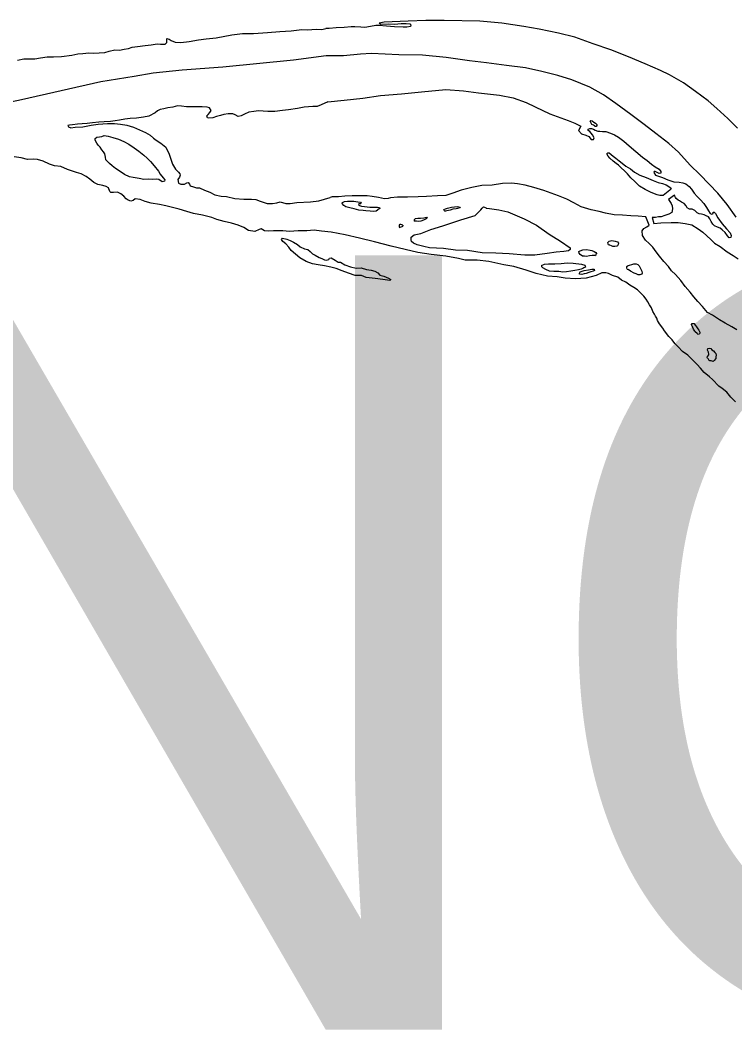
# Model space of a CAD drawing. Extents: x 31699 to 244310, y -8841 to 11474.
# Drawn here: x 102804 to 103265, y -354 to 305 of the extents above; entities that cross this region are included whole.
import ezdxf

# ---------------------------------------------------------------- set-up
doc = ezdxf.new("R2010")
doc.units = 0
for name, color, linetype in [('R_Border', 7, 'Continuous'), ('R_Draft', 7, 'Continuous'), ('R_Logo', 7, 'Continuous')]:
    doc.layers.add(name, color=color, linetype=linetype)

msp = doc.modelspace()

# ---------------------------------------------------------------- linework, layer by layer
at = {"layer": 'R_Draft'}
for points in [[(103266.96, 235.45), (103260.64, 241.73), (103253.64, 248.27), (103248, 253.22), (103239.95, 259.2), (103232.17, 264.84), (103223.2, 269.93), (103217.22, 272.68), (103207.33, 276.94), (103196.64, 281.46), (103185.16, 285.95), (103173.94, 289.99), (103162.06, 294.15), (103151.41, 296.79), (103139.03, 299.33), (103129, 301.19), (103114.97, 303.16), (103100.68, 304.46), (103077.75, 305.03), (103065.88, 305.05), (103054.43, 304.53), (103039.06, 303.87), (103035.67, 303.26), (103036.62, 302.62), (103041.88, 302.8), (103045.61, 302.61), (103049.94, 302.97), (103053.27, 302.97), (103055.47, 302.82), (103056.29, 302.04), (103055.9, 301.16), (103053.71, 300.78), (103051.25, 300.72), (103045.72, 300.81), (103040.58, 301.23), (103035.64, 301.66), (103033.57, 301.68), (103030.25, 301.08), (103026.53, 300.46), (103024, 300.61), (103019.99, 300.86), (103017.66, 300.81), (103013.2, 300.51), (103008.01, 300.2), (103003.42, 299.83), (103001.43, 299.79)], [(102892.59, 289.84), (102894.59, 289.7), (102897.59, 289.78), (102898.82, 290.82), (102898.66, 291.95), (102898.75, 293.35), (102900.16, 292.92), (102901.52, 292.02), (102904.01, 291.09), (102907.87, 290.86), (102913.11, 291.41), (102919.07, 292.44), (102924.05, 293.11), (102930.62, 293.76), (102940.75, 295.64), (102947.51, 296.49), (102954.76, 296.62), (102963.73, 297.2), (102971.69, 297.96), (102979.07, 298.23), (102985.83, 299.15), (102989.57, 298.98), (102995.08, 299.4), (102998.74, 299.17), (103001.43, 299.79)], [(102802.31, 279.48), (102806.55, 280.2), (102810.14, 280.17), (102813.6, 280.19), (102817.31, 280.83), (102821.55, 281.62), (102825.68, 281.53), (102830.73, 281.73), (102837.49, 282.65), (102841.4, 283.36), (102844.58, 283.72), (102848.36, 284.15), (102851.56, 283.91), (102855.15, 284.21), (102858.68, 284.24), (102861.45, 285.11), (102865.08, 285.95), (102868.28, 285.9), (102871.19, 286.45), (102873.91, 286.93), (102876.28, 287.73), (102879.86, 288.22), (102884.71, 288.76), (102888.68, 289.27), (102892.59, 289.84)], [(103002.67, 252.57), (103013.12, 253.47), (103025.22, 254.79), (103036.71, 256.51), (103050.21, 257.6), (103062.98, 258.88), (103078.67, 260.35), (103090.28, 259.53), (103099.84, 258.33), (103113.47, 256.69), (103122.16, 255.07), (103130.62, 251.98), (103136.48, 249.23), (103145.83, 244.82), (103157.78, 240.4), (103162.02, 238.68), (103165.99, 236.76), (103164.38, 233.92), (103166.36, 231.76), (103169.17, 230.95), (103171.12, 230.06), (103172.49, 228.22), (103174.03, 228.18), (103174.4, 229.33), (103173.5, 231.11), (103172.48, 232.16), (103171.59, 233.41), (103170.64, 234.06), (103170.56, 234.79), (103171.68, 235.28), (103172.82, 235.17), (103174.16, 234.8), (103175.24, 234.22), (103176.85, 233.45), (103178.11, 233.55), (103179.92, 233.25), (103182.05, 233.3), (103184.94, 232.16), (103187.62, 231.21), (103190.12, 229.6), (103193.71, 227.07), (103197.04, 224), (103201.31, 220.41), (103205.58, 216.7), (103208.69, 214.56), (103211.54, 212.28), (103213.84, 210.46), (103216.41, 208.91), (103217.5, 207.4), (103217.59, 206.4), (103216.4, 206.24), (103215.25, 206.88), (103213.84, 207.45), (103213.17, 207.5), (103212.99, 206.83), (103214.15, 205.12), (103218.52, 203.61), (103221.95, 202.08), (103225.97, 200.9), (103229.44, 200.57), (103231.78, 200.22), (103233.73, 199.46), (103235.83, 197.77), (103237.33, 195.99), (103238.98, 193.56), (103240.9, 191.26), (103243.07, 189.23), (103245.25, 186.74), (103247.04, 184.31), (103248.28, 182.2), (103249.32, 180.28), (103250.46, 179.84), (103251.31, 180.46), (103251.36, 181.26), (103252.03, 181.21), (103252.78, 180.35), (103254.24, 177.51), (103256.99, 173.63), (103259.92, 170.55), (103262.24, 167.86), (103262.94, 166.07), (103262.77, 164.87), (103261.5, 164.77), (103260.48, 165.89), (103259.03, 168.13), (103257.06, 169.89), (103255.78, 170.86), (103254.17, 171.5), (103252.15, 172.52), (103251.12, 173.57), (103249.96, 175.15), (103249.19, 177), (103248.23, 178.32), (103246.82, 178.89), (103245.54, 179.46), (103243.8, 179.9), (103242.33, 180.06), (103240.98, 180.84), (103239.35, 182.34), (103237.73, 183.17), (103236, 183.27)], [(103002.67, 252.57), (102998.39, 250.6), (102995.69, 249.39), (102993.03, 249.45), (102987.45, 249.03), (102983.08, 248.25), (102977.32, 247.22), (102973.4, 246.98), (102968.49, 246.31), (102963.83, 246.31), (102957.9, 246.75), (102954.78, 246.33), (102951.6, 245.78), (102948.84, 244.57), (102946.67, 243.51), (102944.69, 242.98), (102942.93, 244.14), (102941.32, 244.7), (102938.32, 244.81), (102935.54, 244.4), (102933.43, 243.61), (102930.79, 242.94), (102928.41, 242.07), (102925.89, 242), (102925.08, 242.25), (102924.65, 243.37), (102925.36, 244.32), (102926.59, 245.69), (102927.35, 246.98), (102926.24, 248.69), (102924.77, 248.98), (102921.57, 249.3), (102918.31, 249.27), (102914.38, 249.17), (102911.45, 249.35), (102908.25, 249.73), (102905.65, 249.79), (102902.61, 249.11), (102899.43, 248.55), (102896.72, 247.95), (102894.53, 247.49), (102892.62, 246.63), (102891.13, 245.39), (102887.2, 243.14), (102883.62, 242.64), (102879.11, 241.85), (102875.13, 241.61), (102871.54, 241.18), (102868.3, 240.69), (102865.31, 240.27), (102862.4, 239.86), (102858.22, 239.48), (102854.76, 239.38), (102850.85, 238.81), (102847.33, 238.51), (102844.21, 238.29), (102841.02, 238.07), (102837.91, 237.52), (102835.91, 237.39), (102834.92, 237.17), (102835.21, 236.24), (102836.69, 235.61), (102839.68, 236.1), (102844.53, 236.3), (102849.82, 237.31), (102854.4, 238.04), (102860.51, 238.47), (102865.03, 238.39), (102868.77, 238.03), (102872.85, 237.34), (102877.14, 236.12), (102881.05, 234.29), (102884.95, 232.6), (102888.06, 230.88), (102890.17, 229), (102891.8, 227.77), (102894.85, 225.85), (102898.05, 223.2), (102900.23, 218.66), (102901.38, 215.48), (102902.46, 212.3), (102904.42, 209.02), (102906.27, 207), (102907.09, 206.09), (102907.25, 205.02), (102906.88, 203.88), (102905.73, 202.24), (102906.25, 200.05), (102907.8, 199.29), (102910.13, 199.42), (102911.57, 200.2), (102912.56, 200.49), (102913.33, 199.25), (102913.89, 198.33), (102916.03, 197.65), (102917.78, 197.03), (102919.85, 196.89), (102923.15, 195.44), (102926.38, 194.06), (102929.62, 192.41), (102933.7, 191.52)], [(103175.13, 236.45), (103174.78, 237.02), (103174.04, 237.4), (103172.89, 237.91), (103171.98, 240.03), (103172.38, 240.37), (103173.24, 240.26), (103174.33, 239.41), (103175.34, 238.7), (103176.16, 237.92), (103176.24, 237.12), (103175.79, 236.57), (103175.13, 236.45)], [(102852.58, 228.7), (102853.49, 229.66), (102855.21, 229.84), (102856.87, 230.16), (102858.25, 230.79), (102860.86, 230.33), (102863.87, 229.55), (102867.5, 228.44), (102871.06, 226.87), (102874.17, 225.09), (102877.76, 222.85), (102880.61, 220.65), (102883.94, 218.07), (102886.13, 216), (102888.25, 213.85), (102890.65, 211.25), (102893.34, 207.78), (102894.39, 205.87), (102896.32, 203.32), (102897.35, 202.08), (102897.31, 201.21), (102895.79, 200.83), (102893.55, 202.31), (102891.88, 202.53), (102889.62, 202.4), (102887.03, 202.46), (102883.84, 202.24), (102880.89, 202.9), (102876.95, 203.59), (102874.74, 204), (102871.44, 205.64), (102868.05, 207.82), (102865.68, 209.43), (102863.37, 211.17), (102861.73, 212.72), (102859.34, 215.06), (102859.16, 216.66), (102858.7, 218.85), (102857.93, 220.23), (102856.9, 221.41), (102855.79, 223.11), (102854.5, 224.41), (102853.66, 225.73), (102852.54, 227.7)], [(102852.54, 227.7), (102852.58, 228.7)], [(103224.27, 196.25), (103223.22, 195.36), (103221.26, 193.64), (103219.03, 191.93), (103216.96, 191.95), (103215.22, 192.45), (103211.32, 193.9), (103207.48, 195.82), (103203.64, 198.08), (103200.71, 201.09), (103198.06, 203.51), (103196.01, 206.07), (103194.31, 207.7), (103191.8, 210.05), (103190.17, 211.49), (103188.68, 212.66), (103186.78, 214.16), (103184.61, 216.05), (103183.52, 217.29), (103182.68, 218.81), (103183.34, 219.49), (103184.14, 219.44), (103185.36, 218.53), (103186.78, 217.43), (103188.54, 216.13), (103190.64, 214.37), (103192.54, 212.94), (103194.84, 210.92), (103197.88, 209.11), (103200.59, 207.03), (103204.02, 205.17), (103208.06, 203.52), (103212.62, 201.75), (103215.72, 200.48), (103218.53, 199.8), (103220.88, 198.85), (103222.7, 197.75), (103224.33, 196.52)], [(103004.76, 168.29), (102998.65, 169.06), (102993.91, 169.53), (102989, 169.13), (102983.41, 169.11), (102977.83, 168.69), (102973.62, 169.24), (102970.37, 169.15), (102967.57, 169.14), (102964.58, 168.99), (102961.71, 169.25), (102959.55, 170.46), (102958.23, 169.96), (102955.47, 168.74), (102951.39, 169.5), (102948.48, 171.36), (102944.85, 172.93), (102940.55, 174.15), (102935.74, 175.15), (102931.04, 176.49), (102927.68, 177.73), (102921.85, 179.31), (102916.03, 180.35), (102911.61, 181.63), (102906.64, 183.23), (102902.36, 184.18), (102898.2, 185.27), (102894.05, 186.09), (102888.7, 187.15), (102884.82, 188.11), (102881.59, 189.42), (102878.32, 189.8), (102876.95, 188.76), (102875.56, 188.39), (102873.68, 189.01), (102872.39, 189.91), (102871.02, 191.47), (102869.05, 193.02), (102866.95, 194.1), (102864.3, 193.96), (102862.7, 193.92), (102861.95, 194.56), (102861.09, 196.94), (102859.6, 197.84), (102857.39, 198.38), (102854.31, 199.1), (102851.68, 200.43), (102848.96, 202.55), (102846.72, 204.3), (102843.41, 206.01), (102840.39, 206.93), (102834.56, 208.7), (102830.24, 210.79), (102826.24, 211.21), (102822.95, 212.26), (102818.91, 214.15), (102815.35, 215.26), (102812.48, 215.45), (102808.76, 215.28), (102804.74, 216.24), (102800.33, 217.05)], [(103161.29, 187.21), (103156.77, 189.59), (103151.46, 191.68), (103141.93, 195.28), (103135.49, 197.22), (103129.93, 198.57), (103124.98, 199.53), (103121.04, 199.98), (103115.38, 199.66), (103108.61, 198.71), (103102.08, 198.51), (103095.51, 197.1), (103088.68, 195.41), (103083.39, 193.43), (103078.76, 191.93), (103073.43, 191.74), (103066.25, 191.26), (103060.92, 191.14), (103054.13, 191), (103047.53, 190.92), (103043.01, 190.42), (103041.49, 189.99), (103039.29, 189.88), (103035.41, 190.73), (103031.26, 191.44), (103028.06, 191.77), (103023.32, 191.81), (103018.33, 191.77), (103013.67, 191.67), (103009.41, 191.11), (103005.48, 191.22), (103004.09, 190.73)], [(102933.7, 191.52), (102937.3, 191.35), (102942.52, 190.1), (102948.39, 189.59), (102953.31, 189.66), (102956.24, 189.47), (102958.87, 188.27), (102963.5, 186.93), (102966.89, 186.89), (102969.81, 187.3), (102971.86, 187.83), (102975.48, 186.93), (102978.34, 186.74), (102982.72, 187.46), (102991.35, 187.9), (102996.86, 188.58), (103004.09, 190.73)], [(103236, 183.27), (103234.51, 184.11), (103233.89, 185.23), (103232.59, 186.74), (103230.91, 187.7), (103229.62, 188.55), (103228.61, 189.06), (103227.46, 190.04), (103226.91, 190.76), (103226.56, 191.49), (103226.28, 192.28), (103222.54, 189.33), (103224.13, 186.89), (103224.83, 185.3), (103225.07, 183.3), (103224.71, 181.09), (103222.61, 179.98), (103220.16, 179.05), (103217.78, 178.2), (103215.91, 178.16), (103214.12, 177.86), (103211.92, 177.88), (103212.94, 173.82), (103217.59, 174.39), (103224.18, 174.6), (103228.78, 174.56), (103233.19, 173.85), (103237.41, 173.08), (103241.53, 170.49), (103244.57, 168.42), (103247.09, 165.87), (103249.73, 163.65), (103252.11, 161.3), (103255.76, 158.97), (103260.36, 155.73), (103264.2, 153.34), (103267.32, 151.13)], [(103011.76, 186.95), (103012.15, 187.56), (103013.47, 188.19), (103015.33, 188.29), (103017.33, 188.27), (103019.33, 188.25), (103022.07, 187.84), (103023.68, 187.67), (103024.22, 186.95), (103023.63, 186.6), (103022.57, 186.58), (103022.51, 186.11), (103022.65, 185.78), (103023.12, 185.45), (103024.4, 185.15), (103026.33, 184.99), (103029.81, 184.46), (103032.07, 184.38), (103034.61, 184.36), (103036.07, 184.26), (103036.29, 183.66), (103035.82, 183.45), (103033.92, 181.94), (103032, 181.7), (103029.93, 181.86), (103027.19, 182.2), (103025.39, 182.29), (103022.65, 182.57), (103019.63, 183.37), (103016.76, 183.98), (103014.34, 184.73), (103012.93, 185.57), (103011.83, 186.82)], [(103011.83, 186.82), (103011.76, 186.95)], [(103022.18, 186.17), (103022.18, 186.17)], [(103104.87, 183.9), (103106.99, 183.51), (103113, 182.64), (103118.76, 181.49), (103129.31, 177.04), (103137.19, 172.93), (103145.38, 167.03), (103152.74, 162.51), (103159.02, 158.3), (103158.98, 157.09), (103157.93, 156.27), (103155, 155.94), (103149.95, 155.36), (103144.11, 154.5), (103136.2, 153.46), (103129.67, 153.39), (103119.59, 154.31), (103111.11, 154.86), (103102.18, 155.07), (103092.76, 156.54), (103085.02, 156.78), (103077.34, 157.82), (103068.33, 158.16), (103064.65, 159.08), (103060.36, 160.19), (103057.87, 161.27), (103056.65, 162.38), (103056.43, 163.38), (103056.46, 165.19), (103058.3, 166.7), (103062.61, 167.52), (103069.15, 170.14), (103076.9, 172.31), (103088.41, 176.3), (103097.62, 179.1), (103099.18, 180.67), (103101.28, 182.65), (103102.32, 183.88), (103103.1, 184.76), (103104.78, 184)], [(103078.08, 181.75), (103077.48, 182.88), (103078.54, 183.43), (103079.8, 183.73), (103082.45, 184.39), (103084.38, 184.63), (103086.3, 184.87), (103087.98, 184.51), (103087.86, 183.97), (103086.33, 183.67), (103085.34, 183.38), (103083.21, 183.2), (103081.56, 182.43), (103078.37, 181.83)], [(103266.6, 105.34), (103263.23, 107.21), (103259.05, 109.66), (103255.41, 111.78), (103250.88, 114.63), (103247.58, 116.43), (103244.43, 120.3), (103241.3, 123.64), (103238.91, 126.53), (103236.44, 129.62), (103233.17, 133.29), (103230.49, 137.04), (103226.88, 140.91), (103224.37, 143.33), (103222.44, 146.23), (103219.51, 149.3), (103216.64, 152.78), (103214.45, 155.68), (103212.32, 158.71), (103210.01, 160.99), (103207.63, 163.22), (103205.77, 166.18), (103205.37, 169.18), (103206.61, 170.61), (103208.38, 171.85), (103209.89, 172.82), (103207.92, 178.12), (103202.97, 178.75), (103198.17, 178.92), (103192.7, 179.33), (103187.5, 179.56), (103181.88, 180.64), (103177.66, 181.62), (103172.57, 182.78), (103166.13, 184.71), (103161.29, 187.21)], [(103058.36, 176.32), (103059.21, 177.14), (103060.61, 177.37), (103062.34, 177.41), (103064.6, 177.66), (103066.39, 177.96), (103066.67, 177.3), (103066.01, 176.88), (103065.16, 176.4), (103064.3, 175.98), (103062.71, 175.48), (103061.25, 175.11), (103059.85, 175.42), (103058.25, 175.45)], [(103078.37, 181.83), (103078.08, 181.75)], [(103104.88, 183.9), (103104.78, 184)], [(103050.98, 172.86), (103050.3, 173.01), (103049.76, 173.2), (103049.03, 173.31), (103048.7, 173.11), (103048.58, 172.37), (103048.73, 171.7), (103048.93, 171.44), (103049.33, 171.58), (103049.99, 171.73), (103051.25, 172.16), (103051.11, 172.62)], [(103050.98, 172.86), (103051.11, 172.62)], [(103058.36, 176.32), (103058.25, 175.45)], [(103179.35, 142.03), (103175.78, 140.41), (103169.42, 138.61), (103162.44, 138.12), (103155.7, 138.65), (103150.62, 139.47), (103144.34, 139.81), (103137.11, 141.66), (103130.67, 143.86), (103122.62, 146.09), (103116.14, 147.22), (103106.5, 149.42), (103099.02, 150.2), (103091.29, 150.3), (103086.87, 151.4), (103078.77, 152.83), (103069.22, 153.9), (103060.67, 155.12), (103052.49, 157.22), (103043.52, 159.3), (103032.74, 162.07), (103022.96, 164.4), (103013.92, 166.55), (103004.76, 168.29)], [(103004.47, 145.71), (103000.45, 146.6), (102996.44, 147.23), (102992.7, 147.93), (102988.73, 149.29), (102984.47, 151.77), (102981.68, 154.04), (102979.02, 156.57), (102977.57, 158.6), (102975.45, 160.74), (102973.54, 162.29), (102972.78, 163.61), (102973.35, 164.49), (102976.17, 163.7), (102978.25, 162.89), (102980.54, 161.82), (102983.05, 160.35), (102984.82, 158.86), (102987.51, 157.67), (102989.65, 157.19), (102991.28, 155.83), (102992.65, 154.4), (102994.48, 153.38), (102997.04, 152.05), (102998.73, 151.23), (103000.48, 150.41), (103001.81, 150.31), (103003.2, 150.62), (103003.78, 151.5), (103004.7, 151.8)], [(103183.55, 160.26), (103183.49, 160.83), (103183.41, 161.56), (103184.12, 162.58), (103185.98, 162.89), (103188.05, 162.53), (103189.46, 162.02), (103190.14, 161.3), (103190.03, 160.37), (103189.58, 159.49), (103189.05, 159.21), (103187.79, 158.98), (103186.46, 159.09), (103185.65, 159.4), (103184.64, 159.92), (103184.17, 160.11)], [(103183.55, 160.26), (103184.17, 160.11)], [(103004.7, 151.8), (103007.41, 150.2), (103009.23, 149.05), (103010.9, 148.96), (103013.67, 147.23), (103017.17, 145.93), (103020.85, 145.16), (103024.1, 145.38), (103027.66, 144.21), (103030.67, 143.89), (103032.95, 143.22), (103034.84, 142), (103036.28, 140.57), (103038.69, 139.9), (103041.72, 138.65), (103043.34, 137.69), (103042.56, 137.14), (103038.15, 137.82), (103033.14, 138.42), (103027.47, 139.06), (103024.31, 140.24), (103020.25, 140.33), (103015.88, 141.88), (103011.78, 143.31), (103007.95, 144.8), (103004.47, 145.71)], [(103174.92, 153.16), (103173.18, 153.26), (103171.52, 153.02), (103169.6, 152.71), (103168.2, 152.75), (103166.93, 152.92), (103165.44, 153.82), (103164.76, 154.75), (103164.6, 155.81), (103165.39, 156.36), (103167.18, 156.94), (103169.64, 157.06), (103171.91, 156.7), (103173.05, 156.46), (103174.53, 155.76), (103175.48, 155.18), (103175.96, 154.52), (103175.77, 153.98)], [(103174.92, 153.16), (103175.77, 153.98)], [(103140.53, 146.88), (103142.45, 147.58), (103144.98, 147.91), (103149.11, 147.93), (103153.1, 148.15), (103157.02, 148.5), (103160.96, 148.32), (103166.37, 147.76), (103168.52, 147.01), (103168.81, 145.81), (103167.89, 145.32), (103167.16, 144.91), (103166.04, 144.42), (103165.24, 144.26), (103164.45, 144.11), (103161.99, 143.66), (103159.33, 143.14), (103156.61, 142.81), (103154.22, 142.42), (103151.61, 142.9), (103148.41, 142.97), (103145.74, 143.11), (103143.39, 144.2), (103141.36, 145.36), (103140.48, 146.21)], [(103140.53, 146.88), (103140.48, 146.21)], [(103195.89, 144.52), (103195.67, 145.38), (103195.66, 145.92), (103195.59, 146.25), (103195.85, 146.46), (103196.38, 146.74), (103197.3, 147.02), (103198.69, 147.39), (103200.01, 147.95), (103201.55, 147.92), (103202.62, 147.54), (103203.44, 146.62), (103204.27, 145.3), (103204.76, 143.98), (103205.18, 143.12), (103205.41, 141.78), (103205.15, 141.18), (103203.9, 140.68), (103202.89, 140.86), (103201.68, 141.44), (103200.27, 141.94), (103197.85, 143.09), (103196.49, 144.27)], [(103165.02, 141.21), (103164.96, 141.79), (103165.47, 142.67), (103167.99, 143.52), (103170.78, 143.98), (103172.9, 144.36), (103174.44, 144.33), (103174.72, 143.67), (103173.79, 143.25), (103172.34, 142.81), (103171.01, 142.38), (103169.43, 141.61), (103168.03, 141.38), (103166.57, 141.09), (103165.31, 141.19)], [(103165.31, 141.19), (103165.02, 141.21)], [(103265.7, 58.68), (103262.7, 61.89), (103260.04, 65.04), (103257.19, 67.45), (103254.9, 68.87), (103250.88, 73.13), (103248.91, 74.96), (103245.45, 77.63), (103243.06, 80.45), (103240.95, 82.87), (103237.95, 85.82), (103234.83, 88.82), (103231.57, 91.36), (103228.72, 94.24), (103226.61, 96.4), (103224.82, 98.77), (103222.71, 100.86), (103219.97, 104.61), (103218.74, 106.25), (103216.74, 109.22), (103215.43, 111.33), (103215.01, 112.72), (103214.11, 114.04), (103213.35, 115.36), (103212.45, 117.21), (103211.4, 119.39), (103210.16, 121.51), (103209.06, 123.29), (103208.02, 125), (103206.58, 127.11), (103204.2, 129.33), (103202.43, 131.03), (103200, 132.51), (103197.5, 134.2), (103194.93, 136.01), (103192.11, 137.29), (103189.67, 139.18), (103186.31, 140.37), (103183.69, 141.59), (103182.01, 142.02), (103179.35, 142.03)], [(103195.89, 144.52), (103196.49, 144.27)], [(103196.23, 143.99), (103196.23, 143.99)], [(103241.34, 102.47), (103240.86, 102.99), (103239.77, 104.03), (103239.43, 104.49), (103239.02, 105.08), (103238.54, 105.74), (103238.18, 106.87), (103237.34, 108.79), (103237.66, 109.4), (103238.27, 109.28), (103238.93, 109.36), (103239.75, 108.37), (103240.1, 107.78), (103240.51, 107.26), (103241.05, 106.6), (103241.47, 105.81), (103242.02, 105.15), (103242.37, 104.15), (103242.64, 103.76), (103242.65, 103.36), (103242.4, 102.62)], [(103241.34, 102.47), (103242.4, 102.62)], [(103247.31, 87.82), (103247.83, 88.3), (103248.48, 89.12), (103248.47, 89.58), (103248.31, 90.78), (103247.62, 92.11), (103247.86, 93.25), (103248.72, 93.47), (103249.73, 93.22), (103250.48, 92.3), (103251.43, 91.65), (103252.31, 90.6), (103252.93, 89.88), (103253.15, 88.88), (103253.1, 87.88), (103252.99, 86.81), (103251.95, 85.45), (103251.3, 84.9), (103250.63, 84.95), (103249.96, 85.21), (103249.03, 85.25), (103248.62, 85.51), (103248.27, 86.24), (103247.52, 86.96), (103247.38, 87.42)], [(103247.38, 87.42), (103247.31, 87.82)]]:
    msp.add_lwpolyline(points, dxfattribs=at)
at = {"layer": 'R_Logo'}
for points in [[(103236.54, 211.55), (103228.84, 219.94), (103222.59, 225.48), (103214.33, 232.12), (103206.75, 237.77), (103198.15, 244.2), (103188.47, 251.48), (103180.56, 256.99), (103171.59, 261.94), (103160.04, 266.64), (103150.98, 269.52), (103140.67, 272.1), (103130.22, 274.35), (103118, 275.89), (103104.97, 277.62), (103093.95, 278.92), (103079.04, 281.14), (103063.69, 282.61), (103048.49, 282.89), (103030.88, 283.72), (103023.62, 283.29), (103012.72, 282.19), (103004.99, 282.23), (103001.66, 282.22)], [(103001.66, 282.22), (102980.44, 279.43), (102934.85, 274.91), (102908.62, 272.92), (102889.98, 270.94), (102877.72, 268.93), (102856.19, 265.47), (102830.53, 259.62), (102804.93, 253.84), (102797.85, 252.31)], [(103266.02, 178.1), (103260.33, 186.13), (103254.38, 193.42), (103248.66, 199.38), (103242.6, 205.46), (103236.54, 211.55)]]:
    msp.add_lwpolyline(points, dxfattribs=at)

# ---------------------------------------------------------------- texts
at = {"layer": 'R_Border'}
msp.add_text('WASHINGTON', height=500, dxfattribs=at).set_placement((100456.36, -346.53))

doc.saveas('drawing.dxf')
